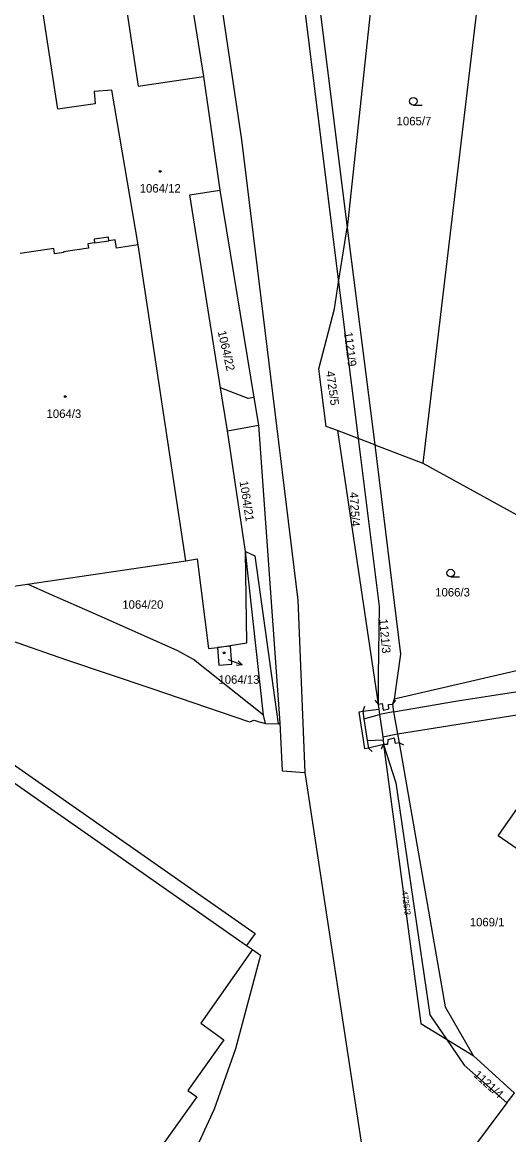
# Model space of a CAD drawing. Extents: x -756746 to -753363, y -1166406 to -1161727.
# Drawn here: x -755257.3 to -755159.9, y -1163850.8 to -1163627.9 of the extents above; entities that cross this region are included whole.
import ezdxf

# ---------------------------------------------------------------- set-up
doc = ezdxf.new("R2010")
doc.units = 0
for name, color, linetype in [('Hranice parcel', 7, 'Continuous'), ('Parcelní čísla', 7, 'Continuous'), ('Pop  PČ popisy', 7, 'Continuous'), ('Vnitřní kresba', 7, 'Continuous'), ('Značky budov', 7, 'Continuous'), ('Značky kultur', 7, 'Continuous')]:
    doc.layers.add(name, color=color, linetype=linetype)

msp = doc.modelspace()

# ---------------------------------------------------------------- linework, layer by layer
at = {"layer": 'Hranice parcel'}
for p, q in [((-755160.02, -1163572.01), (-755177.14, -1163716.26)), ((-755185.69, -1163607.26), (-755192.25, -1163669.11)), ((-755201.17, -1163622.55), (-755194, -1163680)), ((-755221.05, -1163638.8), (-755217.75, -1163661.52)), ((-755223.75, -1163662.49), (-755217.75, -1163661.52)), ((-755217.75, -1163661.52), (-755210.95, -1163703.1)), ((-755217.62, -1163701.16), (-755223.75, -1163662.49)), ((-755194, -1163680), (-755192.25, -1163669.11)), ((-755192.25, -1163669.11), (-755186.76, -1163712.56)), ((-755224.57, -1163735.77), (-755234.12, -1163672.53)), ((-755194, -1163680), (-755190.09, -1163711.28)), ((-755210.95, -1163703.1), (-755210.04, -1163708.65)), ((-755210.04, -1163708.65), (-755205.77, -1163768.27)), ((-755194.22, -1163709.69), (-755186.1, -1163764.48)), ((-755190.09, -1163711.28), (-755194.22, -1163709.69)), ((-755186.76, -1163712.56), (-755190.09, -1163711.28)), ((-755186.76, -1163712.56), (-755177.14, -1163716.26)), ((-755177.14, -1163716.26), (-755154.55, -1163728.7)), ((-755209.01, -1163766.7), (-755212.61, -1163733.91)), ((-755256.28, -1163740.45), (-755224.57, -1163735.77)), ((-755118.27, -1163748.52), (-755182.9, -1163763.5)), ((-755183, -1163766.05), (-755182.18, -1163770.46)), ((-755209.87, -1163768.06), (-755208.62, -1163768.37)), ((-755208.62, -1163768.37), (-755209.01, -1163766.7)), ((-755185.29, -1163879.41), (-755200.67, -1163778.19)), ((-755172.37, -1163831.64), (-755167.07, -1163834.89)), ((-755167.07, -1163834.89), (-755158.76, -1163842.41)), ((-755160.32, -1163844.39), (-755158.76, -1163842.41))]:
    msp.add_line(p, q, dxfattribs=at)
for points in [[(-755200.67, -1163778.19), (-755202.07, -1163743.65), (-755213.36, -1163651.47), (-755226.15, -1163565.73), (-755237.98, -1163471.95), (-755251.03, -1163399.56), (-755252.68, -1163371.47), (-755254.07, -1163339.59), (-755252.63, -1163312.18), (-755251.05, -1163289.19), (-755248.5, -1163264.6), (-755245.01, -1163240.06), (-755240.52, -1163215.68), (-755234.98, -1163192), (-755224.58, -1163157.75), (-755207.15, -1163113.51), (-755176.99, -1163025.54), (-755188.22, -1163022.68)], [(-755230.73, -1163575.66), (-755227.94, -1163593.6), (-755227.86, -1163596.2), (-755221.05, -1163638.8)], [(-755196.23, -1163578.81), (-755197.6, -1163626.2), (-755192.25, -1163669.11)], [(-755234.12, -1163672.53), (-755239.42, -1163641.51), (-755242.94, -1163641.79), (-755242.71, -1163644.28), (-755250.22, -1163645.33), (-755257.02, -1163600.83), (-755240.54, -1163598.3), (-755234.15, -1163640.69), (-755221.05, -1163638.8)], [(-755234.12, -1163672.53), (-755238.44, -1163673.19), (-755238.7, -1163671.51), (-755239.97, -1163671.7), (-755240.09, -1163670.95), (-755242.96, -1163671.38), (-755242.85, -1163672.13), (-755244.19, -1163672.32), (-755244.07, -1163673.14), (-755249.06, -1163673.9), (-755249.04, -1163674.03), (-755250.85, -1163674.3), (-755251.02, -1163673.21), (-755257.76, -1163674.23)], [(-755194.22, -1163709.69), (-755196.5, -1163708.92), (-755197.94, -1163697.36), (-755194.85, -1163685.34), (-755194, -1163680)], [(-755212.61, -1163733.91), (-755216.25, -1163709.78), (-755217.62, -1163701.16)], [(-755210.95, -1163703.1), (-755212.09, -1163703.29), (-755217.62, -1163701.16)], [(-755321.82, -1163710.89), (-755317.94, -1163713.64), (-755317.51, -1163713.92), (-755300.27, -1163725.79), (-755283.14, -1163737.59), (-755270.48, -1163746.3), (-755265.39, -1163749.78), (-755248.48, -1163755.6), (-755231.58, -1163761.31), (-755211.81, -1163768.03), (-755210.91, -1163767.69), (-755209.87, -1163768.06)], [(-755190.09, -1163711.28), (-755185.88, -1163744.97), (-755186.09, -1163758.81), (-755186.1, -1163764.48)], [(-755186.76, -1163712.56), (-755181.59, -1163754.51), (-755182.9, -1163763.5)], [(-755224.57, -1163735.77), (-755222.34, -1163735.4), (-755220.06, -1163753.37), (-755218.26, -1163753.14), (-755212.37, -1163752.23), (-755212.61, -1163733.91)], [(-755264.88, -1163736.56), (-755264.13, -1163741.61), (-755256.28, -1163740.45)], [(-755209.01, -1163766.7), (-755223.06, -1163755.55), (-755226.2, -1163753.85), (-755242.68, -1163746.5), (-755251.82, -1163742.47), (-755256.28, -1163740.45)], [(-755215.67, -1163752.91), (-755218.26, -1163753.14), (-755217.95, -1163756.71), (-755215.36, -1163756.48), (-755215.67, -1163752.91)], [(-755183, -1163766.05), (-755170.18, -1163763.84), (-755158.11, -1163761.99), (-755114.9, -1163755.25), (-755106.31, -1163755.27)], [(-755218.89, -1163845.62), (-755224.64, -1163858.16), (-755229.52, -1163867.15), (-755234.95, -1163876.24), (-755249.06, -1163896.63), (-755250.99, -1163895.24), (-755258.04, -1163905.09), (-755296.18, -1163878.05), (-755294.34, -1163875.45), (-755382.37, -1163813.36), (-755375.23, -1163803.19), (-755342.62, -1163757.58), (-755296.57, -1163790.35), (-755277.65, -1163763.62), (-755210.71, -1163810.43), (-755212.41, -1163812.86), (-755211.26, -1163813.66), (-755209.62, -1163814.81), (-755214.62, -1163833.53), (-755218.89, -1163845.62)], [(-755182.18, -1163770.46), (-755121.43, -1163760.77), (-755113.67, -1163760.25), (-755109.42, -1163760.75), (-755100.25, -1163765.82)], [(-755182.9, -1163763.5), (-755183.2, -1163764.5), (-755183, -1163766.05)], [(-755186.1, -1163764.48), (-755185.94, -1163765.51), (-755185.78, -1163766.56), (-755185.11, -1163771.06), (-755185.06, -1163771.64), (-755184.99, -1163772.56)], [(-755208.62, -1163768.37), (-755206.08, -1163768.45), (-755205.77, -1163768.27)], [(-755205.77, -1163768.27), (-755205.31, -1163777.86), (-755200.67, -1163778.19)], [(-755182.18, -1163770.46), (-755181.85, -1163772.23), (-755172.64, -1163825.15), (-755167.07, -1163834.89)], [(-755120.16, -1163789.97), (-755122.1, -1163787.54), (-755123.23, -1163789.31), (-755122.19, -1163792.29), (-755134.23, -1163810.12), (-755162.08, -1163790.9), (-755148.34, -1163771.34), (-755137.32, -1163769.41), (-755118.5, -1163782.44), (-755119.32, -1163783.41), (-755116.55, -1163784.4), (-755115.53, -1163784.38)], [(-755184.99, -1163772.56), (-755182.51, -1163780.26), (-755175.71, -1163826.72), (-755172.37, -1163831.64)], [(-755184.99, -1163772.56), (-755177.54, -1163828.49), (-755172.37, -1163831.64)], [(-755172.37, -1163831.64), (-755168.85, -1163836.85), (-755160.32, -1163844.39)], [(-755160.32, -1163844.39), (-755171.35, -1163859.16), (-755176.9, -1163860.1), (-755174.48, -1163875.65)]]:
    msp.add_lwpolyline(points, dxfattribs=at)
at = {"layer": 'Pop  PČ popisy'}
for p, q in [((-755216.13, -1163755.57), (-755213.33, -1163756.65)), ((-755213.33, -1163756.65), (-755214.44, -1163756.75)), ((-755213.33, -1163756.65), (-755214.08, -1163755.82))]:
    msp.add_line(p, q, dxfattribs=at)
at = {"layer": 'Vnitřní kresba'}
for p, q in [((-755242.85, -1163672.13), (-755239.97, -1163671.7)), ((-755216.25, -1163709.78), (-755210.04, -1163708.65)), ((-755212.61, -1163733.91), (-755210.76, -1163734.83)), ((-755210.76, -1163734.83), (-755206.08, -1163768.45)), ((-755186.73, -1163763.7), (-755186.1, -1163764.48)), ((-755186.1, -1163764.48), (-755185.3, -1163764.36)), ((-755185.3, -1163764.36), (-755185.1, -1163765.7)), ((-755182.6, -1163763.7), (-755183.2, -1163764.5)), ((-755189.87, -1163766.03), (-755189.17, -1163765.92)), ((-755189.59, -1163767.83), (-755189.87, -1163766.03)), ((-755188.78, -1163765), (-755189.17, -1163765.92)), ((-755189.17, -1163765.92), (-755185.94, -1163765.51)), ((-755189.17, -1163765.92), (-755188.93, -1163767.47)), ((-755188.93, -1163767.47), (-755185.78, -1163766.56)), ((-755183, -1163766.05), (-755185.78, -1163766.56)), ((-755185.1, -1163765.7), (-755183.92, -1163765.46)), ((-755183.99, -1163764.6), (-755183.2, -1163764.5)), ((-755183.92, -1163765.46), (-755183.99, -1163764.6)), ((-755276.07, -1163768.28), (-755212.41, -1163812.86)), ((-755189.01, -1163771.64), (-755189.59, -1163767.83)), ((-755188.93, -1163767.47), (-755188.27, -1163771.78)), ((-755185.11, -1163771.06), (-755182.18, -1163770.46)), ((-755188.73, -1163773.43), (-755189.01, -1163771.64)), ((-755188.03, -1163773.32), (-755188.73, -1163773.43)), ((-755188.27, -1163771.78), (-755185.06, -1163771.64)), ((-755188.27, -1163771.78), (-755188.03, -1163773.32)), ((-755184.99, -1163772.56), (-755188.03, -1163773.32)), ((-755187.26, -1163773.96), (-755188.03, -1163773.32)), ((-755185.38, -1163773.48), (-755184.99, -1163772.56)), ((-755184.19, -1163772.57), (-755184.99, -1163772.56)), ((-755184.17, -1163771.64), (-755184.19, -1163772.57)), ((-755182.82, -1163771.34), (-755184.17, -1163771.64)), ((-755182.63, -1163772.38), (-755182.82, -1163771.34)), ((-755181.85, -1163772.23), (-755182.63, -1163772.38)), ((-755180.97, -1163772.72), (-755181.85, -1163772.23)), ((-755211.26, -1163813.66), (-755221.58, -1163828.39)), ((-755221.58, -1163828.39), (-755216.97, -1163831.78)), ((-755216.97, -1163831.78), (-755224.21, -1163841.87)), ((-755224.21, -1163841.87), (-755222.39, -1163843.18)), ((-755222.39, -1163843.18), (-755236.14, -1163862.38))]:
    msp.add_line(p, q, dxfattribs=at)
at = {"layer": 'Značky budov'}
for centre in [(-755229.72, -1163657.79), (-755248.73, -1163702.89), (-755216.91, -1163754.25)]:
    msp.add_circle(centre, 0.175, dxfattribs=at)
at = {"layer": 'Značky kultur'}
for p, q in [((-755179.05, -1163644.49), (-755177.3, -1163644.49)), ((-755171.56, -1163739), (-755169.81, -1163739))]:
    msp.add_line(p, q, dxfattribs=at)
for centre in [(-755179.05, -1163643.74), (-755171.56, -1163738.25)]:
    msp.add_circle(centre, 0.75, dxfattribs=at)

# ---------------------------------------------------------------- texts
at = {"layer": 'Parcelní čísla'}
for s, p in [('1065/7', (-755182.38, -1163648.56)), ('1064/12', (-755233.82, -1163662.03)), ('1064/3', (-755252.47, -1163707.18)), ('1066/3', (-755174.66, -1163742.94)), ('1064/20', (-755237.3, -1163745.4)), ('1064/13', (-755218.06, -1163760.43)), ('1069/1', (-755167.74, -1163809.02))]:
    msp.add_text(s, height=1.7, dxfattribs=at).set_placement(p)
for s, height, rotation, p in [('1064/22', 1.7, 283, (-755218.22, -1163689.89)), ('1121/9', 1.7, 277, (-755192.92, -1163690.04)), ('4725/5', 1.7, 278, (-755196.54, -1163697.87)), ('1064/21', 1.7, 279, (-755213.84, -1163719.9)), ('4725/4', 1.7, 273, (-755191.79, -1163722.04)), ('1121/3', 1.7, 275, (-755185.87, -1163747.48)), ('4725/3', 1.2, 278, (-755181.41, -1163801.97)), ('1121/4', 1.7, 318, (-755167.12, -1163838.96))]:
    msp.add_text(s, height=height, rotation=rotation, dxfattribs=at).set_placement(p)

doc.saveas('drawing.dxf')
